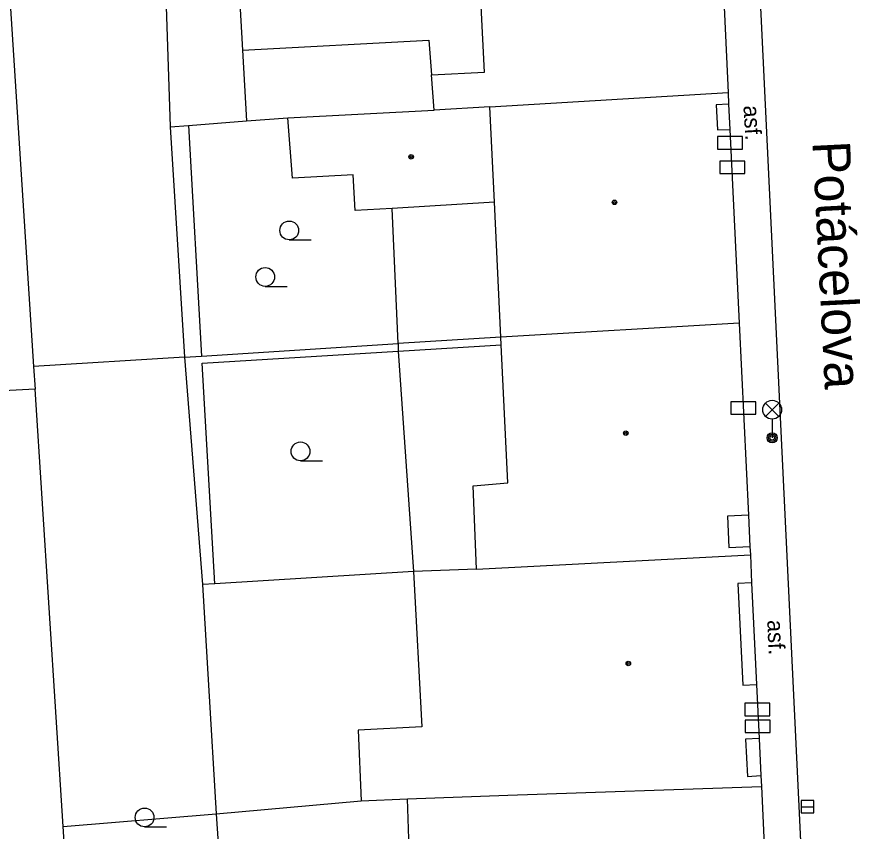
# Model space of a CAD drawing. Extents: x -596229 to -595156, y -1161237 to -1159376.
# Drawn here: x -595248.83 to -595215.12, y -1161153.24 to -1161120.7 of the extents above; entities that cross this region are included whole.
import ezdxf

# ---------------------------------------------------------------- set-up
doc = ezdxf.new("R2010")
doc.units = 0
for name, color, linetype in [('DOP - kresba z DSPS bez souradnic', 7, 'Continuous'), ('DOP - rozhrani ploch obecne', 7, 'Continuous'), ('Level 24', 7, 'Continuous'), ('Level 27', 7, 'Continuous'), ('Level 33', 7, 'Continuous'), ('Level 36', 7, 'Continuous'), ('Level 39', 7, 'Continuous'), ('Nazvy ulic', 7, 'Continuous'), ('TM - budovy zdene_ betonove - NP', 7, 'Continuous'), ('TM - budovy zdene_ betonove - VP', 7, 'Continuous'), ('TM - komunikace - VP', 7, 'Continuous'), ('TM - letecke snimky - pomocna linie', 7, 'Continuous'), ('TM - popis povrchu', 7, 'Continuous')]:
    doc.layers.add(name, color=color, linetype=linetype)

msp = doc.modelspace()

# ---------------------------------------------------------------- linework, layer by layer
at = {"layer": 'DOP - kresba z DSPS bez souradnic'}
for points in [[(-595240.09, -1161117.08), (-595239.81, -1161122.02)], [(-595239.81, -1161122.02), (-595232.36, -1161121.63)], [(-595232.36, -1161121.63), (-595232.26, -1161123.01)], [(-595241.97, -1161125.03), (-595241.44, -1161134.26)], [(-595241.42, -1161134.54), (-595233.58, -1161134.05)], [(-595233.58, -1161134.05), (-595229.47, -1161133.8)], [(-595240.92, -1161143.35), (-595241.42, -1161134.54)]]:
    msp.add_lwpolyline(points, dxfattribs=at)
at = {"layer": 'DOP - rozhrani ploch obecne'}
for points in [[(-595251.21, -1161084.25), (-595249.56, -1161113.09), (-595248.16, -1161134.67)], [(-595243.07, -1161113.86), (-595242.7, -1161125.09)], [(-595241.97, -1161125.03), (-595239.65, -1161124.85)], [(-595239.65, -1161124.85), (-595238, -1161124.73)], [(-595242.7, -1161125.09), (-595241.97, -1161125.03)], [(-595242.7, -1161125.09), (-595242.12, -1161134.3)], [(-595233.59, -1161133.75), (-595233.82, -1161128.35)], [(-595229.48, -1161133.5), (-595233.59, -1161133.75)], [(-595241.44, -1161134.26), (-595233.59, -1161133.75)], [(-595233.59, -1161133.75), (-595233.58, -1161134.05)], [(-595233.58, -1161134.05), (-595232.97, -1161142.86)], [(-595242.12, -1161134.3), (-595248.16, -1161134.67)], [(-595242.12, -1161134.3), (-595241.44, -1161134.26)], [(-595242.12, -1161134.3), (-595241.4, -1161143.38)], [(-595248.16, -1161134.67), (-595248.1, -1161135.57)], [(-595248.1, -1161135.57), (-595252.42, -1161135.8)], [(-595246.98, -1161153.05), (-595248.1, -1161135.57)], [(-595232.97, -1161142.86), (-595240.92, -1161143.35)], [(-595240.92, -1161143.35), (-595241.4, -1161143.38)], [(-595241.4, -1161143.38), (-595241.16, -1161147.4)], [(-595241.16, -1161147.4), (-595240.86, -1161152.54)], [(-595240.86, -1161152.54), (-595235.07, -1161152.02)], [(-595246.98, -1161153.05), (-595240.86, -1161152.54)], [(-595240.86, -1161152.54), (-595240.38, -1161159.64)], [(-595245.15, -1161171.84), (-595246.38, -1161162.33), (-595246.98, -1161153.05)]]:
    msp.add_lwpolyline(points, dxfattribs=at)
at = {"layer": 'Level 24'}
for points in [[(-595220.827, -1161125.978), (-595219.827, -1161125.978), (-595219.827, -1161125.478), (-595220.827, -1161125.478)], [(-595220.738, -1161126.959), (-595219.738, -1161126.959), (-595219.738, -1161126.459), (-595220.738, -1161126.459)], [(-595220.288, -1161136.579), (-595219.288, -1161136.579), (-595219.288, -1161136.079), (-595220.288, -1161136.079)], [(-595219.737, -1161148.628), (-595218.737, -1161148.628), (-595218.737, -1161148.128), (-595219.737, -1161148.128)], [(-595219.717, -1161149.298), (-595218.717, -1161149.298), (-595218.717, -1161148.798), (-595219.717, -1161148.798)]]:
    msp.add_lwpolyline(points, close=True, dxfattribs=at)
at = {"layer": 'Level 27'}
msp.add_line((-595217.48, -1161152.26), (-595216.98, -1161152.26), dxfattribs=at)
msp.add_lwpolyline([(-595217.48, -1161152.51), (-595216.98, -1161152.51), (-595216.98, -1161152.01), (-595217.48, -1161152.01)], close=True, dxfattribs=at)
at = {"layer": 'Level 33'}
for p, q in [((-595218.905, -1161136.66), (-595218.375, -1161136.13)), ((-595218.905, -1161136.13), (-595218.375, -1161136.66)), ((-595218.64, -1161136.77), (-595218.64, -1161137.52))]:
    msp.add_line(p, q, dxfattribs=at)
for centre, radius in [((-595218.64, -1161136.395), 0.375), ((-595218.64, -1161137.52), 0.2), ((-595218.64, -1161137.52), 0.145), ((-595218.64, -1161137.52), 0.0876)]:
    msp.add_circle(centre, radius, dxfattribs=at)
at = {"layer": 'Level 36'}
for p, q in [((-595237.94, -1161129.605), (-595237.065, -1161129.605)), ((-595238.9, -1161131.465), (-595238.025, -1161131.465)), ((-595237.49, -1161138.435), (-595236.615, -1161138.435)), ((-595243.72, -1161153.065), (-595242.845, -1161153.065))]:
    msp.add_line(p, q, dxfattribs=at)
for centre in [(-595237.94, -1161129.23), (-595238.9, -1161131.09), (-595237.49, -1161138.06), (-595243.72, -1161152.69)]:
    msp.add_circle(centre, 0.375, dxfattribs=at)
at = {"layer": 'Level 39'}
for centre, radius in [((-595233.07, -1161126.29), 0.09), ((-595233.07, -1161126.29), 0.0398), ((-595224.94, -1161128.11), 0.09), ((-595224.94, -1161128.11), 0.0398), ((-595224.49, -1161137.33), 0.09), ((-595224.49, -1161137.33), 0.0398), ((-595224.39, -1161146.54), 0.09), ((-595224.39, -1161146.54), 0.0398)]:
    msp.add_circle(centre, radius, dxfattribs=at)
at = {"layer": 'TM - budovy zdene_ betonove - NP'}
for points in [[(-595220.38, -1161124.19), (-595220.88, -1161124.21)], [(-595220.88, -1161124.21), (-595220.83, -1161125.21)], [(-595220.83, -1161125.21), (-595220.33, -1161125.19)], [(-595219.59, -1161140.61), (-595220.42, -1161140.65)], [(-595220.42, -1161140.65), (-595220.37, -1161141.9)], [(-595220.37, -1161141.9), (-595219.53, -1161141.86)], [(-595219.46, -1161143.31), (-595220.01, -1161143.34)], [(-595220.01, -1161143.34), (-595219.81, -1161147.41)], [(-595219.81, -1161147.41), (-595219.27, -1161147.38)], [(-595219.16, -1161149.53), (-595219.7, -1161149.56)], [(-595219.7, -1161149.56), (-595219.63, -1161151.05)], [(-595219.63, -1161151.05), (-595219.09, -1161151.02)]]:
    msp.add_lwpolyline(points, dxfattribs=at)
at = {"layer": 'TM - budovy zdene_ betonove - VP'}
for points in [[(-595230.14, -1161122.91), (-595230.45, -1161116.57)], [(-595220.63, -1161118.87), (-595220.4, -1161123.72)], [(-595232.26, -1161123.01), (-595230.14, -1161122.91)], [(-595232.15, -1161124.42), (-595232.26, -1161123.01)], [(-595229.92, -1161124.29), (-595220.4, -1161123.72)], [(-595220.4, -1161123.72), (-595220.38, -1161124.19)], [(-595220.38, -1161124.19), (-595220.33, -1161125.19)], [(-595238, -1161124.73), (-595232.15, -1161124.42)], [(-595229.92, -1161124.29), (-595232.15, -1161124.42)], [(-595229.74, -1161128.1), (-595229.92, -1161124.29)], [(-595237.81, -1161127.14), (-595238, -1161124.73)], [(-595220.33, -1161125.19), (-595219.96, -1161132.94)], [(-595235.38, -1161127.01), (-595237.81, -1161127.14)], [(-595235.3, -1161128.44), (-595235.38, -1161127.01)], [(-595229.74, -1161128.1), (-595233.82, -1161128.35)], [(-595229.48, -1161133.5), (-595229.74, -1161128.1)], [(-595233.82, -1161128.35), (-595235.3, -1161128.44)], [(-595219.96, -1161132.94), (-595229.48, -1161133.5)], [(-595219.96, -1161132.94), (-595219.59, -1161140.61)], [(-595229.47, -1161133.8), (-595229.48, -1161133.5)], [(-595229.2, -1161139.32), (-595229.47, -1161133.8)], [(-595230.59, -1161139.44), (-595229.2, -1161139.32)], [(-595230.46, -1161142.77), (-595230.59, -1161139.44)], [(-595219.59, -1161140.61), (-595219.53, -1161141.86)], [(-595219.53, -1161141.86), (-595219.51, -1161142.2)], [(-595230.46, -1161142.77), (-595219.51, -1161142.2)], [(-595219.51, -1161142.2), (-595219.46, -1161143.31)], [(-595230.46, -1161142.77), (-595232.97, -1161142.86)], [(-595232.97, -1161142.86), (-595232.64, -1161149.07)], [(-595219.46, -1161143.31), (-595219.27, -1161147.38)], [(-595219.27, -1161147.38), (-595219.16, -1161149.53)], [(-595232.64, -1161149.07), (-595235.19, -1161149.2)], [(-595235.19, -1161149.2), (-595235.07, -1161152.02)], [(-595219.16, -1161149.53), (-595219.09, -1161151.02)], [(-595219.09, -1161151.02), (-595219.07, -1161151.46)], [(-595229.21, -1161151.8), (-595219.07, -1161151.46)], [(-595219.07, -1161151.46), (-595218.76, -1161158.17)], [(-595233.22, -1161151.95), (-595229.21, -1161151.8)], [(-595235.07, -1161152.02), (-595233.22, -1161151.95)], [(-595233.16, -1161153.54), (-595233.22, -1161151.95)]]:
    msp.add_lwpolyline(points, dxfattribs=at)
at = {"layer": 'TM - komunikace - VP'}
msp.add_lwpolyline([(-595217.28, -1161158.08), (-595220.29, -1161095.31)], dxfattribs=at)
at = {"layer": 'TM - letecke snimky - pomocna linie'}
msp.add_lwpolyline([(-595239.81, -1161122.02), (-595239.65, -1161124.85)], dxfattribs=at)

# ---------------------------------------------------------------- texts
at = {"layer": 'Nazvy ulic'}
msp.add_text('Potácelova', height=1.5, rotation=272.886, dxfattribs=at).set_placement((-595217.032, -1161125.688))
at = {"layer": 'TM - popis povrchu'}
for rotation, p in [(273.38, (-595219.79, -1161124.25)), (272.7473, (-595218.84, -1161144.81))]:
    msp.add_text('asf.', height=0.65, rotation=rotation, dxfattribs=at).set_placement(p)

doc.saveas('drawing.dxf')
